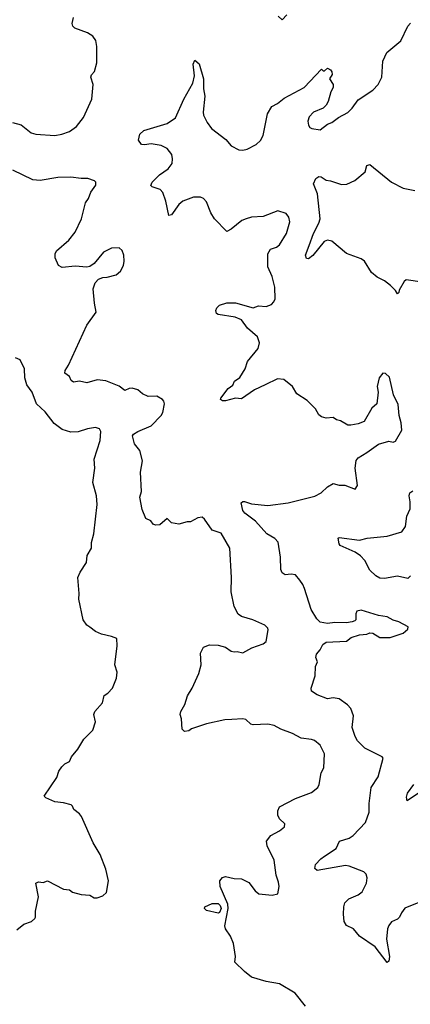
# Model space of a CAD drawing. Extents: x 2133461 to 2293071, y 753526 to 916327.
# Tile 390 of 459: x 2233754 to 2236433, y 864837 to 871590. Entities that reach past the tile are written whole.
import ezdxf

# ---------------------------------------------------------------- set-up
doc = ezdxf.new("R2010")
doc.units = 0

msp = doc.modelspace()

# ---------------------------------------------------------------- linework, layer by layer
at = {"layer": '0CON10XD'}
for points in [[(2233705, 870885.8), (2233765, 870870), (2233833.3, 870815), (2233865, 870804.2), (2233995, 870797.1), (2234044.5, 870805.5), (2234095, 870824.2), (2234145, 870858.8), (2234191.2, 870918.8), (2234248.6, 871045), (2234257.5, 871145), (2234242.5, 871195), (2234247.7, 871212.3), (2234266.7, 871235), (2234283.8, 871295), (2234284.2, 871405.8), (2234276.6, 871446.6), (2234255, 871478), (2234219.1, 871499.1), (2234132.3, 871532.3), (2234120, 871545), (2234113.8, 871565), (2234122.5, 871605)], [(2235527.5, 871615), (2235555, 871590), (2235586.1, 871623.9)], [(2236135, 868622.5), (2236215, 868678.8), (2236285, 868698.8), (2236315, 868693.3), (2236330.7, 868699.3), (2236376, 868775), (2236370, 868825), (2236355.8, 868875), (2236350.5, 868950.5), (2236318.3, 869018.3), (2236289.5, 869139.5), (2236263.6, 869163.6), (2236243.9, 869166.1), (2236218.8, 869135), (2236206.2, 869075), (2236213.3, 869035), (2236202.5, 868955), (2236170, 868925), (2236117.5, 868835), (2236075, 868818), (2236025, 868810), (2236005, 868810), (2235955, 868840), (2235926.4, 868846.4), (2235905, 868862.5), (2235857, 868857), (2235825, 868866.7), (2235805, 868880), (2235782.3, 868922.3), (2235761.2, 868945), (2235725, 868978), (2235656, 869025), (2235624.2, 869075), (2235565, 869121.4), (2235522.1, 869127.9), (2235436.7, 869085), (2235365, 869050.8), (2235275, 868988.8), (2235233.9, 868993.9), (2235165, 868976.2), (2235145, 868976.7), (2235132.5, 868985), (2235133.8, 868995), (2235185, 869060), (2235215, 869083.8), (2235228.3, 869111.7), (2235265, 869136.7), (2235300.8, 869195), (2235316.2, 869245), (2235390, 869335), (2235399.2, 869375), (2235384.3, 869414.3), (2235316.7, 869475), (2235275, 869530.8), (2235231.1, 869551.1), (2235115, 869568), (2235103.8, 869575), (2235098.8, 869595), (2235106.7, 869615), (2235125, 869631.2), (2235175, 869648), (2235235, 869649.2), (2235356.1, 869613.9), (2235391.7, 869628.3), (2235445, 869624.3), (2235482.1, 869637.9), (2235498, 869655), (2235505.8, 869675), (2235504.3, 869755), (2235485, 869830), (2235455.8, 869895.8), (2235455.8, 869985), (2235474.4, 870015.6), (2235515, 870031.2), (2235535, 870046.2), (2235585, 870123.3), (2235605.8, 870205), (2235600, 870235), (2235581.7, 870261.7), (2235525, 870278.8), (2235425, 870241.2), (2235345, 870235.6), (2235307.5, 870225), (2235277.7, 870212.3), (2235205, 870153.8), (2235175, 870137.5), (2235090, 870225), (2235065.5, 870265.5), (2235035, 870341.2), (2235015, 870364.2), (2234995, 870374.2), (2234945.8, 870374.2), (2234874.3, 870345.7), (2234845, 870323.3), (2234795, 870252.5), (2234777.5, 870247.5), (2234756.7, 870345), (2234736.7, 870405), (2234717.5, 870425), (2234663, 870443), (2234653, 870453), (2234662.5, 870475), (2234684.1, 870495.9), (2234712.7, 870527.3), (2234773.3, 870566.7), (2234800, 870605), (2234803.3, 870635), (2234796.7, 870665), (2234765.9, 870705.9), (2234725, 870728), (2234655, 870739.2), (2234611.2, 870731.2), (2234590, 870735), (2234570, 870765), (2234578.8, 870805), (2234605, 870830), (2234765, 870878.6), (2234823.4, 870916.6), (2234880.8, 871045), (2234942.5, 871155), (2234952.9, 871205), (2234944.3, 871285), (2234955, 871313.3), (2234985, 871287.5), (2235014.4, 871185), (2235014.4, 871115), (2235023.1, 871065), (2235011.9, 870955), (2235015.6, 870935.6), (2235040, 870885), (2235070.8, 870845), (2235167.6, 870767.6), (2235205, 870725.7), (2235256.8, 870696.8), (2235285, 870694.3), (2235315, 870701.4), (2235376, 870735), (2235405, 870762), (2235424.4, 870795), (2235454.4, 870945), (2235483.8, 870995), (2235523.3, 871015), (2235567.5, 871052.5), (2235705, 871124.3), (2235825, 871250), (2235835, 871240), (2235845, 871240), (2235865, 871257.5), (2235885, 871246.2), (2235895, 871232.5), (2235896.2, 871215), (2235880, 871185), (2235903.8, 871145), (2235904, 871125), (2235889.2, 871095), (2235870.9, 871029.1), (2235855, 871003.3), (2235835, 870983.3), (2235768.8, 870955), (2235739.2, 870925), (2235731.4, 870895), (2235735, 870867.5), (2235745, 870851.2), (2235757.5, 870845), (2235815, 870834.2), (2235865, 870873.8), (2235895, 870886.2), (2235940.5, 870919.5), (2236005.8, 870954.2), (2236035, 870983.3), (2236075, 871040), (2236175, 871106.2), (2236212, 871145), (2236237.1, 871195), (2236244, 871305), (2236272.5, 871365), (2236367.1, 871445), (2236415, 871546.7), (2236435, 871566.2)], [(2236515, 869789.4), (2236405, 869806), (2236391.2, 869795), (2236357.5, 869735), (2236355, 869720), (2236345, 869710), (2236332.5, 869732.5), (2236296.8, 869766.8), (2236255, 869798.6), (2236205, 869824.4), (2236167, 869857), (2236119.2, 869935), (2236095, 869949.5), (2235995, 869986.2), (2235895, 870072.2), (2235865, 870077.8), (2235842, 870068), (2235765, 869973.8), (2235735, 869950), (2235722.3, 869952.3), (2235714.4, 869974.4), (2235739.1, 870040.9), (2235768.8, 870125), (2235806.4, 870195), (2235813.8, 870225), (2235797.5, 870395), (2235768.6, 870465), (2235785, 870500), (2235805, 870515.8), (2235822.4, 870512.4), (2235855, 870490), (2235885, 870486), (2235960.9, 870460.9), (2235996.8, 870463.2), (2236053.4, 870486.6), (2236122.5, 870547.5), (2236135, 870590), (2236155, 870596), (2236305, 870476.9), (2236383.8, 870433.8), (2236465, 870418)], [(2235713.3, 864825), (2235643, 864913), (2235535, 864977.5), (2235445, 864993.8), (2235344.3, 865024.3), (2235295, 865061.2), (2235230, 865125), (2235234.2, 865165), (2235220, 865255), (2235199.5, 865305), (2235166.5, 865355), (2235161.8, 865375), (2235183.6, 865495), (2235182.1, 865525), (2235128.2, 865645), (2235127.5, 865685), (2235145, 865706.2), (2235165.8, 865714.2), (2235225, 865700.4), (2235275, 865697.5), (2235325, 865672.7), (2235370, 865615), (2235395, 865595.6), (2235485, 865584.6), (2235524.3, 865595.7), (2235532.9, 865645), (2235528.1, 865675), (2235513.4, 865723.4), (2235499.2, 865825), (2235452, 865925), (2235446, 865955), (2235476.7, 865995), (2235535, 866026.7), (2235570, 866055), (2235573.3, 866075), (2235535, 866110), (2235524.3, 866134.3), (2235524.3, 866165), (2235535, 866192), (2235645, 866249.4), (2235755, 866290.8), (2235798, 866325), (2235807.5, 866345), (2235822.9, 866425), (2235840.3, 866459.7), (2235845.7, 866555), (2235814.1, 866614.1), (2235775.7, 866645.7), (2235755, 866654), (2235685, 866661.4), (2235625, 866694.2), (2235545, 866723.8), (2235498.8, 866748.8), (2235455, 866758.6), (2235355, 866753.8), (2235339.5, 866759.5), (2235305, 866790), (2235285.7, 866795.7), (2235210.3, 866790.3), (2235161.8, 866788.2), (2235035, 866760), (2234933.6, 866726.4), (2234915, 866713.3), (2234885, 866707.5), (2234867.5, 866725), (2234864.2, 866795), (2234855.8, 866825), (2234860, 866845), (2234887.6, 866892.4), (2234905, 866952.5), (2234938, 867005), (2234984, 867105), (2234998, 867165), (2234993.3, 867245), (2235015, 867287.5), (2235057, 867303), (2235115, 867301.2), (2235165, 867286.7), (2235205, 867258.8), (2235225, 867253.8), (2235245, 867258), (2235285, 867246.7), (2235347, 867283), (2235425, 867310), (2235443.9, 867326.1), (2235458.8, 867405), (2235455, 867416.7), (2235435, 867438), (2235352.5, 867475), (2235275, 867497.5), (2235252.8, 867512.8), (2235225.6, 867565), (2235204.2, 867665.8), (2235207.5, 867765), (2235195.9, 867965.9), (2235135, 868067.5), (2235075, 868090), (2235022.5, 868165), (2235005, 868177.5), (2234975, 868173.3), (2234925, 868146.7), (2234903.3, 868146.7), (2234845, 868130.8), (2234795, 868140), (2234765, 868170), (2234715, 868126.2), (2234685, 868123.3), (2234670.7, 868130.7), (2234653, 868153), (2234620, 868170), (2234595, 868230), (2234578.8, 868315), (2234590, 868355), (2234583, 868487), (2234597.1, 868565), (2234579.2, 868635), (2234541.1, 868681.1), (2234526.9, 868735), (2234535, 868747.5), (2234563.8, 868765), (2234655, 868804.3), (2234725, 868876.7), (2234736, 868895), (2234746.7, 868955), (2234743.3, 868975), (2234734.2, 868984.2), (2234695, 869008.8), (2234635, 869006), (2234596.2, 869025), (2234565, 869051.2), (2234525, 869063.8), (2234505, 869061.2), (2234475, 869046.7), (2234437.5, 869077.5), (2234345, 869112.9), (2234285, 869119.2), (2234215, 869098.6), (2234165, 869110), (2234123.9, 869103.9), (2234106.4, 869116.4), (2234095, 869142.5), (2234063.3, 869165), (2234066.7, 869185), (2234089.5, 869220.5), (2234215.8, 869494.2), (2234280, 869585), (2234266.7, 869645), (2234258.8, 869745), (2234272.5, 869785), (2234295, 869810), (2234325, 869822.5), (2234355, 869823.8), (2234415, 869841.2), (2234445.6, 869864.4), (2234465.8, 869905), (2234470.8, 869935), (2234467.5, 869975), (2234457, 870007), (2234437.5, 870025), (2234385, 870023.8), (2234330, 869995), (2234265, 869917.5), (2234235, 869897.5), (2234215, 869893.3), (2234135, 869898.8), (2234045, 869890), (2234021.2, 869905), (2233997, 869957), (2233996.7, 869985), (2234006.7, 870005), (2234092.1, 870077.9), (2234135, 870133.3), (2234178.1, 870225), (2234205.7, 870335), (2234225.8, 870365), (2234241.7, 870408.3), (2234277.5, 870455), (2234277.5, 870475), (2234267.5, 870485), (2234220.7, 870500.7), (2234175, 870500), (2234105, 870510.8), (2234015, 870506.9), (2233895, 870486.9), (2233845, 870491.4), (2233707.9, 870557.9)], [(2233735, 865348.8), (2233782.7, 865387.3), (2233835.9, 865404.1), (2233857.5, 865425), (2233863.3, 865435), (2233863.9, 865476.1), (2233883.8, 865575), (2233865, 865667.5), (2233883.9, 865676.1), (2233915, 865673.3), (2233945, 865683.3), (2234055, 865626.7), (2234095, 865623.3), (2234116.4, 865606.4), (2234175, 865590), (2234235, 865586.7), (2234265, 865567.5), (2234285, 865567.5), (2234325, 865580), (2234350, 865605), (2234362.5, 865685), (2234345.7, 865765), (2234307.1, 865865), (2234258.8, 865945), (2234178, 866125), (2234165, 866143.3), (2234125, 866172.5), (2234117.5, 866195), (2234107.5, 866205), (2234055, 866220), (2233995, 866226.7), (2233933.9, 866253.9), (2233922.5, 866265), (2234008.3, 866391.7), (2234023.8, 866435), (2234043.8, 866465), (2234065, 866486.7), (2234095, 866502.5), (2234108.8, 866535), (2234153, 866587), (2234194, 866655), (2234255, 866717.5), (2234274, 866775), (2234264, 866825), (2234268.8, 866845), (2234322.5, 866905), (2234334.2, 866955.8), (2234359.1, 866970.9), (2234390, 867005), (2234418, 867075), (2234422, 867115), (2234408, 867165), (2234422.5, 867295), (2234420, 867345), (2234385, 867360), (2234315, 867376.2), (2234273.3, 867395), (2234235, 867423.3), (2234215, 867436.7), (2234188.6, 867475), (2234160, 867615), (2234162.5, 867655), (2234154.2, 867765), (2234168.8, 867801.2), (2234212.3, 867867.7), (2234218, 867915), (2234246, 867965), (2234247.5, 868005), (2234262, 868065), (2234286.7, 868265), (2234282.2, 868325), (2234256.7, 868415), (2234270.8, 868515), (2234264.3, 868575), (2234305.8, 868705), (2234311.2, 868765), (2234302.5, 868785), (2234275, 868793.8), (2234220, 868785), (2234155, 868763.3), (2234105, 868761.4), (2234045, 868778.8), (2233991.7, 868821.7), (2233929.6, 868899.6), (2233870.6, 868955), (2233840.6, 869035), (2233802.9, 869085), (2233790.8, 869135), (2233787.1, 869195), (2233756.8, 869256.8), (2233725, 869270.6)], [(2236492.5, 865535), (2236395, 865496.2), (2236372, 865465), (2236360, 865435), (2236345, 865420), (2236305, 865403.3), (2236285, 865376.7), (2236277.5, 865355), (2236268.9, 865285), (2236291.5, 865165), (2236285, 865132.5), (2236275, 865123.3), (2236192.2, 865232.2), (2236085.5, 865305.5), (2236043.6, 865353.6), (2235995, 865378.1), (2235979.7, 865405), (2235974.4, 865455), (2235976.7, 865505), (2235985, 865534), (2236010.4, 865559.6), (2236075, 865586.9), (2236102.4, 865607.6), (2236133, 865667), (2236136.7, 865705), (2236129.7, 865729.7), (2236115, 865746), (2236014.5, 865784.5), (2235988.3, 865788.3), (2235794.1, 865754.1), (2235778.3, 865768.3), (2235783.3, 865795), (2235820, 865835), (2235845, 865852.5), (2235924, 865905), (2235946.7, 865955), (2236013.6, 865976.4), (2236042, 865995), (2236126.7, 866085), (2236151.9, 866155), (2236151.5, 866215), (2236165.6, 866325), (2236211.7, 866398.3), (2236246.2, 866526.2), (2236240, 866535), (2236121.2, 866595), (2236070.8, 866645), (2236054.2, 866675), (2236035.5, 866735), (2236042.9, 866815), (2236025.7, 866865), (2236001.4, 866891.4), (2235945, 866932.9), (2235905, 866938.1), (2235865, 866931.4), (2235795, 866959.4), (2235755, 866984), (2235752.7, 867005), (2235780.4, 867089.6), (2235782.9, 867152.9), (2235795.8, 867185), (2235784.4, 867215), (2235790.5, 867239.5), (2235815, 867267.5), (2235833.8, 867305), (2235855, 867320), (2235995, 867327.5), (2236026.8, 867353.2), (2236085, 867372), (2236135, 867376.2), (2236155, 867383.8), (2236175, 867382), (2236225, 867353.8), (2236295, 867353.8), (2236385, 867383.3), (2236415, 867410), (2236417.5, 867425), (2236355, 867461.2), (2236315, 867472), (2236275, 867493.8), (2236214.3, 867504.3), (2236095, 867541.2), (2236067, 867533), (2236060, 867515), (2236060, 867475), (2236053.6, 867466.4), (2236035, 867460), (2235995, 867454.2), (2235915, 867456.4), (2235865, 867448.9), (2235815, 867458), (2235791.2, 867481.2), (2235754.2, 867545), (2235708.6, 867688.6), (2235696.9, 867716.9), (2235675, 867746.2), (2235645, 867782.5), (2235615, 867788), (2235575, 867783.3), (2235555, 867796.7), (2235545, 867820), (2235542.9, 867905), (2235526.6, 868006.6), (2235503, 868033), (2235449.4, 868065), (2235370.7, 868150.7), (2235298.1, 868205), (2235285.6, 868225), (2235274, 868276), (2235284.2, 868285.8), (2235295, 868286), (2235345, 868270), (2235455, 868257.5), (2235595, 868276.9), (2235778.7, 868321.3), (2235821.2, 868345), (2235864.6, 868385.4), (2235905, 868410), (2235945, 868398), (2235985, 868396.7), (2236055, 868370), (2236070, 868395), (2236055.8, 868515), (2236062.7, 868567.3), (2236075, 868586.2), (2236135, 868622.5)], [(2236434.5, 867775.5), (2236415, 867758), (2236345, 867772.9), (2236255, 867757.3), (2236225, 867760.5), (2236197.5, 867775), (2236155, 867815.7), (2236120.7, 867880.7), (2236092.4, 867912.4), (2236055, 867937.1), (2235952.8, 867982.8), (2235944.3, 867995), (2235937.5, 868035), (2235945, 868038.8), (2236085, 868019.5), (2236136.6, 868033.4), (2236275, 868046.9), (2236375, 868077.5), (2236401.1, 868115), (2236409.4, 868185), (2236431.4, 868235), (2236432.7, 868282.7), (2236424.3, 868325), (2236430, 868345), (2236450.6, 868359.4)], [(2236495, 866289.2), (2236411.7, 866231.7), (2236407.5, 866257.5), (2236414.4, 866285), (2236456.7, 866345)], [(2235115, 865462.5), (2235035, 865480), (2235021.2, 865495), (2235023.3, 865505), (2235075, 865527.5), (2235115, 865527.5), (2235130, 865515), (2235135.8, 865495), (2235125, 865467.5), (2235115, 865462.5)]]:
    msp.add_lwpolyline(points, dxfattribs=at)

doc.saveas('drawing.dxf')
